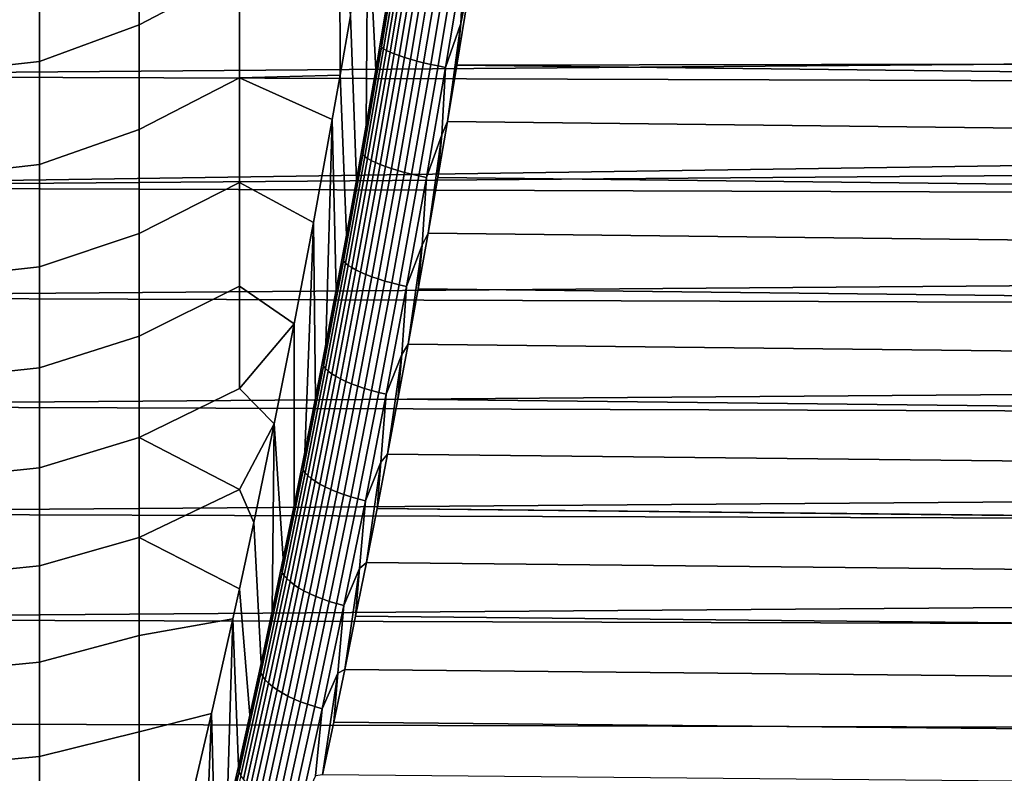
# Model space of a CAD drawing. Header units: metres. Extents: x -29 to 117, y -464 to 29.
# Tile 303 of 362: x 66 to 77, y -12 to -4. Entities that reach past the tile are written whole.
import ezdxf

# ---------------------------------------------------------------- set-up
doc = ezdxf.new("R2010")
doc.units = ezdxf.units.M
doc.layers.add('solid_24_501_056_XXX', color=7, linetype='CONTINUOUS')

msp = doc.modelspace()

# ---------------------------------------------------------------- linework, layer by layer
at = {"layer": 'solid_24_501_056_XXX'}
for points in [[(70.159325, -4.064528, 24.74017), (70.062279, -4.633907, 24.833843), (69.9804, -3.004722, 26.683002), (70.152733, -1.924043, 26.575071)], [(68.664307, -2.543603, 26.69367), (68.664307, -3.632909, 26.826956), (67.636871, -4.172045, 27.007071), (67.636871, -3.089378, 26.850283)], [(69.963493, -5.201258, 24.939482), (69.863022, -5.766145, 25.05707), (69.800941, -4.079256, 26.83811), (69.9804, -3.004722, 26.683002)], [(70.062279, -4.633907, 24.833843), (69.963493, -5.201258, 24.939482), (69.9804, -3.004722, 26.683002)], [(70.933815, -4.160542, 24.06189), (71.122597, -3.01118, 23.914705), (71.08033, -3.429389, 23.96229)], [(70.967339, -3.472528, 23.974554), (71.122597, -3.01118, 23.914705), (70.933815, -4.160542, 24.06189)], [(67.636871, -3.089378, 26.850283), (67.636871, -4.172045, 27.007071), (66.614128, -4.547681, 27.211523), (66.614128, -3.480247, 27.039272)], [(70.11924, -4.401729, 24.716307), (70.254509, -3.493897, 24.65852), (70.304756, -3.291887, 24.555229)], [(70.11924, -4.401729, 24.716307), (70.304756, -3.291887, 24.555229), (70.327614, -3.304965, 24.48016), (70.141586, -4.417928, 24.641691)], [(70.141586, -4.417928, 24.641691), (70.327614, -3.304965, 24.48016), (70.357826, -3.318897, 24.407896), (70.171288, -4.434919, 24.56987)], [(70.171288, -4.434919, 24.56987), (70.357826, -3.318897, 24.407896), (70.395088, -3.333545, 24.339148), (70.208054, -4.452535, 24.501553)], [(70.208054, -4.452535, 24.501553), (70.395088, -3.333545, 24.339148), (70.439034, -3.348764, 24.274599), (70.251518, -4.4706, 24.437418)], [(70.251518, -4.4706, 24.437418), (70.439034, -3.348764, 24.274599), (70.489227, -3.364403, 24.214888), (70.301262, -4.488936, 24.378098)], [(70.301262, -4.488936, 24.378098), (70.489227, -3.364403, 24.214888), (70.545166, -3.380309, 24.160603), (70.356781, -4.507363, 24.324179)], [(70.356781, -4.507363, 24.324179), (70.545166, -3.380309, 24.160603), (70.606308, -3.396322, 24.112284), (70.417526, -4.525697, 24.276196)], [(70.417526, -4.525697, 24.276196), (70.606308, -3.396322, 24.112284), (70.672035, -3.412287, 24.070404), (70.48291, -4.543758, 24.234621)], [(70.48291, -4.543758, 24.234621), (70.672035, -3.412287, 24.070404), (70.741707, -3.428043, 24.035381), (70.552269, -4.561367, 24.199865)], [(70.552269, -4.561367, 24.199865), (70.741707, -3.428043, 24.035381), (70.814636, -3.443436, 24.007561), (70.624931, -4.578349, 24.172277)], [(70.892639, -4.587184, 24.128147), (71.08033, -3.429389, 23.96229), (113.775566, -3.925614, 24.027388), (113.872574, -4.508262, 24.115284)], [(70.933815, -4.160542, 24.06189), (71.08033, -3.429389, 23.96229), (70.892639, -4.587184, 24.128147)], [(66.614128, -3.480247, 27.039272), (66.614128, -4.547681, 27.211523), (65.597748, -4.662433, 27.413832), (65.597748, -3.59636, 27.235426)], [(70.11924, -4.401729, 24.716307), (70.159325, -4.064528, 24.74017), (70.254509, -3.493897, 24.65852)], [(70.624931, -4.578349, 24.172277), (70.814636, -3.443436, 24.007561), (70.890091, -3.458313, 23.987217), (70.700172, -4.594537, 24.152124)], [(70.700172, -4.594537, 24.152124), (70.890091, -3.458313, 23.987217), (70.967339, -3.472528, 23.974554), (70.777245, -4.60977, 24.139608)], [(70.777245, -4.60977, 24.139608), (70.967339, -3.472528, 23.974554), (70.933815, -4.160542, 24.06189)], [(112.442108, -4.288484, 79.926826), (112.530258, -3.709501, 80.00956), (61.811493, -3.549061, 80.030327), (61.680477, -4.696999, 79.861069)], [(68.664307, -3.632909, 26.826956), (68.664307, -4.715451, 27.007107), (67.636871, -5.246936, 27.210442), (67.636871, -4.172045, 27.007071)], [(69.69474, -3.60497, 26.768953), (69.695587, -4.688112, 26.947575), (68.664307, -4.715451, 27.007107), (68.664307, -3.632909, 26.826956)], [(69.800941, -4.079256, 26.83811), (69.695587, -4.688112, 26.947575), (69.69474, -3.60497, 26.768953)], [(69.863022, -5.766145, 25.05707), (69.760757, -6.329311, 25.186691), (69.695587, -4.688112, 26.947575), (69.800941, -4.079256, 26.83811)], [(70.11924, -4.401729, 24.716307), (70.062279, -4.633907, 24.833843), (70.159325, -4.064528, 24.74017)], [(67.636871, -4.172045, 27.007071), (67.636871, -5.246936, 27.210442), (66.614128, -5.606744, 27.429399), (66.614128, -4.547681, 27.211523)], [(70.777245, -4.60977, 24.139608), (70.933815, -4.160542, 24.06189), (70.796104, -5.16375, 24.229107), (70.738251, -5.301732, 24.255865)], [(70.933815, -4.160542, 24.06189), (70.892639, -4.587184, 24.128147), (70.796104, -5.16375, 24.229107)], [(112.35556, -4.864843, 79.832268), (112.442108, -4.288484, 79.926826), (61.680477, -4.696999, 79.861069)], [(69.92733, -5.503058, 24.922203), (70.062279, -4.633907, 24.833843), (70.11924, -4.401729, 24.716307)], [(69.92733, -5.503058, 24.922203), (70.11924, -4.401729, 24.716307), (70.141586, -4.417928, 24.641691), (69.949135, -5.522346, 24.848164)], [(69.949135, -5.522346, 24.848164), (70.141586, -4.417928, 24.641691), (70.171288, -4.434919, 24.56987), (69.97831, -5.542364, 24.776909)], [(69.97831, -5.542364, 24.776909), (70.171288, -4.434919, 24.56987), (70.208054, -4.452535, 24.501553), (70.014565, -5.562915, 24.709143)], [(70.014565, -5.562915, 24.709143), (70.208054, -4.452535, 24.501553), (70.251518, -4.4706, 24.437418), (70.057541, -5.583797, 24.645533)], [(70.057541, -5.583797, 24.645533), (70.251518, -4.4706, 24.437418), (70.301262, -4.488936, 24.378098), (70.106819, -5.604803, 24.586712)], [(70.106819, -5.604803, 24.586712), (70.301262, -4.488936, 24.378098), (70.356781, -4.507363, 24.324179), (70.161903, -5.625724, 24.53326)], [(70.161903, -5.625724, 24.53326), (70.356781, -4.507363, 24.324179), (70.417526, -4.525697, 24.276196), (70.222252, -5.646355, 24.485704)], [(70.222252, -5.646355, 24.485704), (70.417526, -4.525697, 24.276196), (70.48291, -4.543758, 24.234621), (70.28727, -5.66649, 24.444519)], [(70.892639, -4.587184, 24.128147), (113.872574, -4.508262, 24.115284), (113.96862, -5.088496, 24.215229)], [(66.614128, -4.547681, 27.211523), (66.614128, -5.606744, 27.429399), (65.597748, -5.719807, 27.638109), (65.597748, -4.662433, 27.413832)], [(69.92733, -5.503058, 24.922203), (69.963493, -5.201258, 24.939482), (70.062279, -4.633907, 24.833843)], [(70.28727, -5.66649, 24.444519), (70.48291, -4.543758, 24.234621), (70.552269, -4.561367, 24.199865), (70.356316, -5.685931, 24.410107)], [(70.356316, -5.685931, 24.410107), (70.552269, -4.561367, 24.199865), (70.624931, -4.578349, 24.172277), (70.428703, -5.704486, 24.382811)], [(70.428703, -5.704486, 24.382811), (70.624931, -4.578349, 24.172277), (70.700172, -4.594537, 24.152124), (70.503716, -5.721971, 24.3629)], [(70.503716, -5.721971, 24.3629), (70.700172, -4.594537, 24.152124), (70.777245, -4.60977, 24.139608), (70.580612, -5.738213, 24.350573)], [(70.580612, -5.738213, 24.350573), (70.777245, -4.60977, 24.139608), (70.738251, -5.301732, 24.255865)], [(70.892639, -4.587184, 24.128147), (113.96862, -5.088496, 24.215229), (114.0634, -5.665918, 24.327124), (70.796104, -5.16375, 24.229107)], [(112.321541, -5.094012, 79.791252), (112.35556, -4.864843, 79.832268), (61.680477, -4.696999, 79.861069), (61.558414, -5.835902, 79.64505)], [(68.664307, -4.715451, 27.007107), (68.664307, -5.789215, 27.233789), (67.636871, -6.312047, 27.46002), (67.636871, -5.246936, 27.210442)], [(69.695587, -4.688112, 26.947575), (69.614906, -5.14415, 27.039972), (68.664307, -4.715451, 27.007107)], [(69.422455, -6.198654, 27.288355), (68.664307, -5.789215, 27.233789), (68.664307, -4.715451, 27.007107), (69.614906, -5.14415, 27.039972)], [(69.760757, -6.329311, 25.186691), (69.656792, -6.890163, 25.328238), (69.614906, -5.14415, 27.039972), (69.695587, -4.688112, 26.947575)], [(112.27095, -5.43823, 79.725983), (112.321541, -5.094012, 79.791252), (61.558414, -5.835902, 79.64505)], [(69.55127, -7.447927, 25.481581), (69.444244, -8.002232, 25.646673), (69.422455, -6.198654, 27.288355), (69.614906, -5.14415, 27.039972)], [(69.656792, -6.890163, 25.328238), (69.55127, -7.447927, 25.481581), (69.614906, -5.14415, 27.039972)], [(67.636871, -5.246936, 27.210442), (67.636871, -6.312047, 27.46002), (66.614128, -6.655488, 27.692501), (66.614128, -5.606744, 27.429399)], [(69.92733, -5.503058, 24.922203), (69.863022, -5.766145, 25.05707), (69.963493, -5.201258, 24.939482)], [(70.796104, -5.16375, 24.229107), (114.0634, -5.665918, 24.327124), (114.157402, -6.240504, 24.450928), (70.697937, -5.738422, 24.342058)], [(70.738251, -5.301732, 24.255865), (70.796104, -5.16375, 24.229107), (70.697937, -5.738422, 24.342058)], [(70.580612, -5.738213, 24.350573), (70.738251, -5.301732, 24.255865), (70.598083, -6.310956, 24.46697), (70.536247, -6.432863, 24.496191)], [(70.738251, -5.301732, 24.255865), (70.697937, -5.738422, 24.342058), (70.598083, -6.310956, 24.46697)], [(112.188744, -6.008268, 79.608116), (112.27095, -5.43823, 79.725983), (61.558414, -5.835902, 79.64505)], [(69.729355, -6.594073, 25.172503), (69.863022, -5.766145, 25.05707), (69.92733, -5.503058, 24.922203)], [(69.729355, -6.594073, 25.172503), (69.92733, -5.503058, 24.922203), (69.949135, -5.522346, 24.848164), (69.750603, -6.61641, 25.099163)], [(69.750603, -6.61641, 25.099163), (69.949135, -5.522346, 24.848164), (69.97831, -5.542364, 24.776909), (69.779236, -6.639419, 25.028593)], [(69.779236, -6.639419, 25.028593), (69.97831, -5.542364, 24.776909), (70.014565, -5.562915, 24.709143), (69.814964, -6.662872, 24.961493)], [(66.614128, -5.606744, 27.429399), (66.614128, -6.655488, 27.692501), (65.597748, -6.76651, 27.907837), (65.597748, -5.719807, 27.638109)], [(69.814964, -6.662872, 24.961493), (70.014565, -5.562915, 24.709143), (70.057541, -5.583797, 24.645533), (69.857437, -6.686536, 24.898521)], [(69.857437, -6.686536, 24.898521), (70.057541, -5.583797, 24.645533), (70.106819, -5.604803, 24.586712), (69.906227, -6.710178, 24.840305)], [(69.906227, -6.710178, 24.840305), (70.106819, -5.604803, 24.586712), (70.161903, -5.625724, 24.53326), (69.960869, -6.733564, 24.787418)], [(69.960869, -6.733564, 24.787418), (70.161903, -5.625724, 24.53326), (70.222252, -5.646355, 24.485704), (70.020805, -6.756462, 24.740383)], [(70.020805, -6.756462, 24.740383), (70.222252, -5.646355, 24.485704), (70.28727, -5.66649, 24.444519), (70.085457, -6.778647, 24.699667)], [(70.085457, -6.778647, 24.699667), (70.28727, -5.66649, 24.444519), (70.356316, -5.685931, 24.410107), (70.154167, -6.799898, 24.66567)], [(70.154167, -6.799898, 24.66567), (70.356316, -5.685931, 24.410107), (70.428703, -5.704486, 24.382811), (70.226273, -6.820006, 24.638731)], [(70.226273, -6.820006, 24.638731), (70.428703, -5.704486, 24.382811), (70.503716, -5.721971, 24.3629), (70.301056, -6.838772, 24.619116)], [(70.301056, -6.838772, 24.619116), (70.503716, -5.721971, 24.3629), (70.580612, -5.738213, 24.350573), (70.377769, -6.85601, 24.607016)], [(70.377769, -6.85601, 24.607016), (70.580612, -5.738213, 24.350573), (70.536247, -6.432863, 24.496191)], [(70.697937, -5.738422, 24.342058), (114.157402, -6.240504, 24.450928), (114.250267, -6.811862, 24.586529), (70.598083, -6.310956, 24.46697)], [(112.109108, -6.574656, 79.478783), (112.188744, -6.008268, 79.608116), (61.558414, -5.835902, 79.64505), (61.445511, -6.963987, 79.382736)], [(68.664307, -5.789215, 27.233789), (68.664307, -6.8522, 27.50658), (67.636871, -7.365392, 27.755341), (67.636871, -6.312047, 27.46002)], [(69.224136, -7.239627, 27.582619), (68.664307, -6.8522, 27.50658), (68.664307, -5.789215, 27.233789), (69.422455, -6.198654, 27.288355)], [(69.729355, -6.594073, 25.172503), (69.760757, -6.329311, 25.186691), (69.863022, -5.766145, 25.05707)], [(69.335587, -8.553797, 25.823656), (69.225418, -9.101988, 26.012369), (69.224136, -7.239627, 27.582619), (69.422455, -6.198654, 27.288355)], [(69.444244, -8.002232, 25.646673), (69.335587, -8.553797, 25.823656), (69.422455, -6.198654, 27.288355)], [(67.636871, -6.312047, 27.46002), (67.636871, -7.365392, 27.755341), (66.614128, -7.69198, 28.000345), (66.614128, -6.655488, 27.692501)], [(69.729355, -6.594073, 25.172503), (69.656792, -6.890163, 25.328238), (69.760757, -6.329311, 25.186691)], [(70.598083, -6.310956, 24.46697), (114.250267, -6.811862, 24.586529), (114.341499, -7.379552, 24.73378), (70.496513, -6.881098, 24.603815)], [(70.536247, -6.432863, 24.496191), (70.598083, -6.310956, 24.46697), (70.496513, -6.881098, 24.603815)], [(70.377769, -6.85601, 24.607016), (70.536247, -6.432863, 24.496191), (70.393349, -7.448588, 24.752548), (70.328156, -7.552064, 24.782391)], [(70.536247, -6.432863, 24.496191), (70.496513, -6.881098, 24.603815), (70.393349, -7.448588, 24.752548)], [(112.031677, -7.137271, 79.338097), (112.109108, -6.574656, 79.478783), (61.445511, -6.963987, 79.382736)], [(66.614128, -6.655488, 27.692501), (66.614128, -7.69198, 28.000345), (65.597748, -7.800588, 28.222515), (65.597748, -6.76651, 27.907837)], [(69.525635, -7.673012, 25.466703), (69.656792, -6.890163, 25.328238), (69.729355, -6.594073, 25.172503)], [(69.525635, -7.673012, 25.466703), (69.729355, -6.594073, 25.172503), (69.750603, -6.61641, 25.099163), (69.546318, -7.698358, 25.394184)], [(69.546318, -7.698358, 25.394184), (69.750603, -6.61641, 25.099163), (69.779236, -6.639419, 25.028593), (69.574394, -7.724316, 25.324419)], [(69.574394, -7.724316, 25.324419), (69.779236, -6.639419, 25.028593), (69.814964, -6.662872, 24.961493), (69.609581, -7.750629, 25.258097)], [(69.609581, -7.750629, 25.258097), (69.814964, -6.662872, 24.961493), (69.857437, -6.686536, 24.898521), (69.651535, -7.777037, 25.195875)], [(69.651535, -7.777037, 25.195875), (69.857437, -6.686536, 24.898521), (69.906227, -6.710178, 24.840305), (69.699844, -7.803279, 25.138367)], [(69.699844, -7.803279, 25.138367), (69.906227, -6.710178, 24.840305), (69.960869, -6.733564, 24.787418), (69.754021, -7.829095, 25.086143)], [(69.754021, -7.829095, 25.086143), (69.960869, -6.733564, 24.787418), (70.020805, -6.756462, 24.740383), (69.813538, -7.854231, 25.039719)], [(69.813538, -7.854231, 25.039719), (70.020805, -6.756462, 24.740383), (70.085457, -6.778647, 24.699667), (69.8778, -7.878437, 24.999552)], [(68.664307, -6.8522, 27.50658), (68.664307, -7.902428, 27.824974), (67.636871, -8.405009, 28.095852), (67.636871, -7.365392, 27.755341)], [(69.224136, -7.239627, 27.582619), (68.664307, -7.902428, 27.824974), (68.664307, -6.8522, 27.50658)], [(69.8778, -7.878437, 24.999552), (70.085457, -6.778647, 24.699667), (70.154167, -6.799898, 24.66567), (69.946182, -7.901474, 24.966043)], [(69.946182, -7.901474, 24.966043), (70.154167, -6.799898, 24.66567), (70.226273, -6.820006, 24.638731), (70.017998, -7.923114, 24.939522)], [(70.017998, -7.923114, 24.939522), (70.226273, -6.820006, 24.638731), (70.301056, -6.838772, 24.619116), (70.092537, -7.943143, 24.92025)], [(70.092537, -7.943143, 24.92025), (70.301056, -6.838772, 24.619116), (70.377769, -6.85601, 24.607016), (70.169067, -7.961364, 24.908419)], [(70.169067, -7.961364, 24.908419), (70.377769, -6.85601, 24.607016), (70.328156, -7.552064, 24.782391)], [(69.525635, -7.673012, 25.466703), (69.55127, -7.447927, 25.481581), (69.656792, -6.890163, 25.328238)], [(70.496513, -6.881098, 24.603815), (114.341499, -7.379552, 24.73378), (114.430847, -7.943223, 24.892538), (70.393349, -7.448588, 24.752548)], [(111.956772, -7.69584, 79.186188), (112.031677, -7.137271, 79.338097), (61.445511, -6.963987, 79.382736), (61.341892, -8.079408, 79.074699)], [(69.224136, -7.239627, 27.582619), (69.02018, -8.266012, 27.922352), (68.664307, -7.902428, 27.824974)], [(69.225418, -9.101988, 26.012369), (69.113884, -9.646033, 26.212614), (69.02018, -8.266012, 27.922352), (69.224136, -7.239627, 27.582619)], [(67.636871, -7.365392, 27.755341), (67.636871, -8.405009, 28.095852), (66.614128, -8.714315, 28.352364), (66.614128, -7.69198, 28.000345)], [(69.525635, -7.673012, 25.466703), (69.444244, -8.002232, 25.646673), (69.55127, -7.447927, 25.481581)], [(70.393349, -7.448588, 24.752548), (114.430847, -7.943223, 24.892538), (114.518745, -8.502806, 25.062733), (70.288719, -8.013165, 24.91312)], [(70.328156, -7.552064, 24.782391), (70.393349, -7.448588, 24.752548), (70.288719, -8.013165, 24.91312)], [(70.169067, -7.961364, 24.908419), (70.328156, -7.552064, 24.782391), (70.182579, -8.574586, 25.085484), (70.114334, -8.657554, 25.113823)], [(70.328156, -7.552064, 24.782391), (70.288719, -8.013165, 24.91312), (70.182579, -8.574586, 25.085484)], [(111.884773, -8.250088, 79.023193), (111.956772, -7.69584, 79.186188), (61.341892, -8.079408, 79.074699)], [(66.614128, -7.69198, 28.000345), (66.614128, -8.714315, 28.352364), (65.597748, -8.820112, 28.581554), (65.597748, -7.800588, 28.222515)], [(69.316536, -8.738192, 25.804153), (69.444244, -8.002232, 25.646673), (69.525635, -7.673012, 25.466703)], [(69.316536, -8.738192, 25.804153), (69.525635, -7.673012, 25.466703), (69.546318, -7.698358, 25.394184), (69.336639, -8.7665, 25.732573)], [(69.336639, -8.7665, 25.732573), (69.546318, -7.698358, 25.394184), (69.574394, -7.724316, 25.324419), (69.364143, -8.795362, 25.663727)], [(69.364143, -8.795362, 25.663727), (69.574394, -7.724316, 25.324419), (69.609581, -7.750629, 25.258097), (69.398781, -8.824492, 25.598297)], [(69.398781, -8.824492, 25.598297), (69.609581, -7.750629, 25.258097), (69.651535, -7.777037, 25.195875), (69.440201, -8.853601, 25.536932)], [(69.440201, -8.853601, 25.536932), (69.651535, -7.777037, 25.195875), (69.699844, -7.803279, 25.138367), (69.488007, -8.882403, 25.480234)], [(69.488007, -8.882403, 25.480234), (69.699844, -7.803279, 25.138367), (69.754021, -7.829095, 25.086143), (69.541718, -8.910613, 25.428768)], [(69.541718, -8.910613, 25.428768), (69.754021, -7.829095, 25.086143), (69.813538, -7.854231, 25.039719), (69.6008, -8.93795, 25.383041)], [(69.6008, -8.93795, 25.383041), (69.813538, -7.854231, 25.039719), (69.8778, -7.878437, 24.999552), (69.664673, -8.964147, 25.343506)], [(69.02018, -8.266012, 27.922352), (68.664307, -8.937943, 28.188377), (67.636871, -8.405009, 28.095852), (68.664307, -7.902428, 27.824974)], [(69.664673, -8.964147, 25.343506), (69.8778, -7.878437, 24.999552), (69.946182, -7.901474, 24.966043), (69.732704, -8.988941, 25.310555)], [(69.732704, -8.988941, 25.310555), (69.946182, -7.901474, 24.966043), (70.017998, -7.923114, 24.939522), (69.804222, -9.01209, 25.28451)], [(69.804222, -9.01209, 25.28451), (70.017998, -7.923114, 24.939522), (70.092537, -7.943143, 24.92025), (69.878525, -9.033363, 25.265633)], [(69.878525, -9.033363, 25.265633), (70.092537, -7.943143, 24.92025), (70.169067, -7.961364, 24.908419), (69.954865, -9.052551, 25.254108)], [(69.954865, -9.052551, 25.254108), (70.169067, -7.961364, 24.908419), (70.114334, -8.657554, 25.113823)], [(69.316536, -8.738192, 25.804153), (69.335587, -8.553797, 25.823656), (69.444244, -8.002232, 25.646673)], [(70.288719, -8.013165, 24.91312), (114.518745, -8.502806, 25.062733), (114.604851, -9.057982, 25.244217), (70.182579, -8.574586, 25.085484)], [(111.815788, -8.799756, 78.849274), (111.884773, -8.250088, 79.023193), (61.341892, -8.079408, 79.074699), (61.247723, -9.180374, 78.72155)], [(69.02018, -8.266012, 27.922352), (68.811096, -9.275106, 28.306784), (68.664307, -8.937943, 28.188377)], [(69.00103, -10.185635, 26.424337), (68.886734, -10.721468, 26.647736), (68.811096, -9.275106, 28.306784), (69.02018, -8.266012, 27.922352)], [(69.113884, -9.646033, 26.212614), (69.00103, -10.185635, 26.424337), (69.02018, -8.266012, 27.922352)], [(67.636871, -8.405009, 28.095852), (67.636871, -9.42896, 28.480917), (66.614128, -9.72061, 28.74791), (66.614128, -8.714315, 28.352364)], [(68.664307, -8.937943, 28.188377), (67.636871, -9.42896, 28.480917), (67.636871, -8.405009, 28.095852)], [(69.316536, -8.738192, 25.804153), (69.225418, -9.101988, 26.012369), (69.335587, -8.553797, 25.823656)], [(70.182579, -8.574586, 25.085484), (114.604851, -9.057982, 25.244217), (114.688759, -9.608412, 25.436825), (70.07489, -9.132607, 25.269585)], [(70.114334, -8.657554, 25.113823), (70.182579, -8.574586, 25.085484), (70.07489, -9.132607, 25.269585)], [(69.954865, -9.052551, 25.254108), (70.114334, -8.657554, 25.113823), (69.965782, -9.686958, 25.465355), (69.895149, -9.747579, 25.489782)], [(70.114334, -8.657554, 25.113823), (70.07489, -9.132607, 25.269585), (69.965782, -9.686958, 25.465355)], [(66.614128, -8.714315, 28.352364), (66.614128, -9.72061, 28.74791), (65.597748, -9.823181, 28.984287), (65.597748, -8.820112, 28.581554)], [(69.102409, -9.787935, 26.184185), (69.225418, -9.101988, 26.012369), (69.316536, -8.738192, 25.804153)], [(69.102409, -9.787935, 26.184185), (69.316536, -8.738192, 25.804153), (69.336639, -8.7665, 25.732573), (69.121918, -9.819155, 26.113659)], [(69.121918, -9.819155, 26.113659), (69.336639, -8.7665, 25.732573), (69.364143, -8.795362, 25.663727), (69.148834, -9.850871, 26.045847)], [(111.830841, -9.242766, 78.698357), (111.815788, -8.799756, 78.849274), (61.247723, -9.180374, 78.72155), (111.74955, -9.344663, 78.664551)], [(69.148834, -9.850871, 26.045847), (69.364143, -8.795362, 25.663727), (69.398781, -8.824492, 25.598297), (69.182907, -9.88277, 25.981419)], [(69.182907, -9.88277, 25.981419), (69.398781, -8.824492, 25.598297), (69.440201, -8.853601, 25.536932), (69.223785, -9.914536, 25.921015)], [(69.223785, -9.914536, 25.921015), (69.440201, -8.853601, 25.536932), (69.488007, -8.882403, 25.480234), (69.27108, -9.945854, 25.865229)], [(68.811096, -9.275106, 28.306784), (68.664764, -9.957068, 28.596193), (67.636871, -9.42896, 28.480917), (68.664307, -8.937943, 28.188377)], [(69.27108, -9.945854, 25.865229), (69.488007, -8.882403, 25.480234), (69.541718, -8.910613, 25.428768), (69.32431, -9.976416, 25.814613)], [(69.32431, -9.976416, 25.814613), (69.541718, -8.910613, 25.428768), (69.6008, -8.93795, 25.383041), (69.38295, -10.005919, 25.76967)], [(69.38295, -10.005919, 25.76967), (69.6008, -8.93795, 25.383041), (69.664673, -8.964147, 25.343506), (69.446426, -10.034071, 25.730844)], [(69.446426, -10.034071, 25.730844), (69.664673, -8.964147, 25.343506), (69.732704, -8.988941, 25.310555), (69.514107, -10.060594, 25.698517)], [(69.514107, -10.060594, 25.698517), (69.732704, -8.988941, 25.310555), (69.804222, -9.01209, 25.28451), (69.58532, -10.085225, 25.67301)], [(69.58532, -10.085225, 25.67301), (69.804222, -9.01209, 25.28451), (69.878525, -9.033363, 25.265633), (69.65937, -10.107721, 25.654575)], [(69.65937, -10.107721, 25.654575), (69.878525, -9.033363, 25.265633), (69.954865, -9.052551, 25.254108), (69.735519, -10.12786, 25.643394)], [(69.735519, -10.12786, 25.643394), (69.954865, -9.052551, 25.254108), (69.895149, -9.747579, 25.489782)], [(111.686302, -9.884645, 78.46917), (111.74955, -9.344663, 78.664551), (61.247723, -9.180374, 78.72155), (61.16312, -10.265095, 78.323982)], [(69.102409, -9.787935, 26.184185), (69.113884, -9.646033, 26.212614), (69.225418, -9.101988, 26.012369)], [(70.07489, -9.132607, 25.269585), (114.691505, -9.626594, 25.443405), (114.770271, -10.153812, 25.640392), (69.965782, -9.686958, 25.465355)], [(70.07489, -9.132607, 25.269585), (114.688759, -9.608412, 25.436825), (114.691505, -9.626594, 25.443405)], [(68.886734, -10.721468, 26.647736), (68.771126, -11.252876, 26.882565), (68.664764, -9.957068, 28.596193), (68.811096, -9.275106, 28.306784)], [(67.636871, -9.42896, 28.480917), (67.636871, -10.435335, 28.909822), (66.614128, -10.709013, 29.186253), (66.614128, -9.72061, 28.74791)], [(68.664764, -9.957068, 28.596193), (68.597198, -10.265499, 28.735245), (67.636871, -10.435335, 28.909822), (67.636871, -9.42896, 28.480917)], [(69.102409, -9.787935, 26.184185), (69.00103, -10.185635, 26.424337), (69.113884, -9.646033, 26.212614)], [(69.965782, -9.686958, 25.465355), (114.770271, -10.153812, 25.640392), (114.849747, -10.694057, 25.854811), (69.855392, -10.237377, 25.67272)], [(69.895149, -9.747579, 25.489782), (69.965782, -9.686958, 25.465355), (69.855392, -10.237377, 25.67272)], [(66.614128, -9.72061, 28.74791), (66.614128, -10.709013, 29.186253), (65.597748, -10.807923, 29.42996), (65.597748, -9.823181, 28.984287)], [(68.883598, -10.820566, 26.606129), (69.00103, -10.185635, 26.424337), (69.102409, -9.787935, 26.184185)], [(68.883598, -10.820566, 26.606129), (69.102409, -9.787935, 26.184185), (69.121918, -9.819155, 26.113659), (68.902496, -10.854644, 26.53677)], [(69.735519, -10.12786, 25.643394), (69.895149, -9.747579, 25.489782), (69.743683, -10.783626, 25.891609), (69.670982, -10.82039, 25.909565)], [(69.895149, -9.747579, 25.489782), (69.855392, -10.237377, 25.67272), (69.743683, -10.783626, 25.891609)], [(111.693489, -10.31184, 78.304611), (111.686302, -9.884645, 78.46917), (61.16312, -10.265095, 78.323982), (111.626335, -10.419543, 78.263245)], [(68.902496, -10.854644, 26.53677), (69.121918, -9.819155, 26.113659), (69.148834, -9.850871, 26.045847), (68.928825, -10.889161, 26.470102)], [(68.928825, -10.889161, 26.470102), (69.148834, -9.850871, 26.045847), (69.182907, -9.88277, 25.981419), (68.962318, -10.923777, 26.406784)], [(68.962318, -10.923777, 26.406784), (69.182907, -9.88277, 25.981419), (69.223785, -9.914536, 25.921015), (69.002655, -10.958149, 26.347445)], [(68.771126, -11.252876, 26.882565), (68.654366, -11.779103, 27.12855), (68.597198, -10.265499, 28.735245), (68.664764, -9.957068, 28.596193)], [(69.002655, -10.958149, 26.347445), (69.223785, -9.914536, 25.921015), (69.27108, -9.945854, 25.865229), (69.049416, -10.991937, 26.292667)], [(69.049416, -10.991937, 26.292667), (69.27108, -9.945854, 25.865229), (69.32431, -9.976416, 25.814613), (69.102158, -11.024807, 26.242996)], [(69.102158, -11.024807, 26.242996), (69.32431, -9.976416, 25.814613), (69.38295, -10.005919, 25.76967), (69.160347, -11.056435, 26.198921)], [(69.160347, -11.056435, 26.198921), (69.38295, -10.005919, 25.76967), (69.446426, -10.034071, 25.730844), (69.223419, -11.086506, 26.160879)], [(69.223419, -11.086506, 26.160879), (69.446426, -10.034071, 25.730844), (69.514107, -10.060594, 25.698517), (69.290741, -11.114725, 26.129246)], [(69.290741, -11.114725, 26.129246), (69.514107, -10.060594, 25.698517), (69.58532, -10.085225, 25.67301), (69.361649, -11.140811, 26.104334)], [(69.361649, -11.140811, 26.104334), (69.58532, -10.085225, 25.67301), (69.65937, -10.107721, 25.654575), (69.43544, -11.164508, 26.086388)], [(68.883598, -10.820566, 26.606129), (68.886734, -10.721468, 26.647736), (69.00103, -10.185635, 26.424337)], [(69.43544, -11.164508, 26.086388), (69.65937, -10.107721, 25.654575), (69.735519, -10.12786, 25.643394), (69.511391, -11.185579, 26.075588)], [(69.511391, -11.185579, 26.075588), (69.735519, -10.12786, 25.643394), (69.670982, -10.82039, 25.909565)], [(111.516243, -11.473203, 77.820412), (111.626335, -10.419543, 78.263245), (61.16312, -10.265095, 78.323982), (61.08823, -11.331775, 77.882782)], [(68.597198, -10.265499, 28.735245), (68.378937, -11.235003, 29.206924), (67.636871, -11.422259, 29.381765), (67.636871, -10.435335, 28.909822)], [(68.536484, -12.299927, 27.385628), (68.417366, -12.815971, 27.654045), (68.378937, -11.235003, 29.206924), (68.597198, -10.265499, 28.735245)], [(68.654366, -11.779103, 27.12855), (68.536484, -12.299927, 27.385628), (68.597198, -10.265499, 28.735245)], [(69.855392, -10.237377, 25.67272), (114.849747, -10.694057, 25.854811), (114.926888, -11.228903, 26.07992), (69.743683, -10.783626, 25.891609)], [(67.636871, -10.435335, 28.909822), (67.636871, -11.422259, 29.381765), (66.614128, -11.677704, 29.66659), (66.614128, -10.709013, 29.186253)], [(66.614128, -10.709013, 29.186253), (66.614128, -11.677704, 29.66659), (65.597748, -11.7725, 29.917742), (65.597748, -10.807923, 29.42996)], [(68.883598, -10.820566, 26.606129), (68.771126, -11.252876, 26.882565), (68.886734, -10.721468, 26.647736)], [(69.743683, -10.783626, 25.891609), (114.926888, -11.228903, 26.07992), (115.001358, -11.758097, 26.315548), (69.630592, -11.325466, 26.121948)], [(69.670982, -10.82039, 25.909565), (69.743683, -10.783626, 25.891609), (69.630592, -11.325466, 26.121948)], [(68.660461, -11.834469, 27.069229), (68.771126, -11.252876, 26.882565), (68.883598, -10.820566, 26.606129)], [(68.660461, -11.834469, 27.069229), (68.883598, -10.820566, 26.606129), (68.902496, -10.854644, 26.53677), (68.678749, -11.871346, 27.001148)], [(68.678749, -11.871346, 27.001148), (68.902496, -10.854644, 26.53677), (68.928825, -10.889161, 26.470102), (68.704475, -11.908607, 26.935734)], [(68.704475, -11.908607, 26.935734), (68.928825, -10.889161, 26.470102), (68.962318, -10.923777, 26.406784), (68.737381, -11.945884, 26.873634)], [(69.511391, -11.185579, 26.075588), (69.670982, -10.82039, 25.909565), (69.516281, -11.862632, 26.363642), (69.442192, -11.87426, 26.372429)], [(69.670982, -10.82039, 25.909565), (69.630592, -11.325466, 26.121948), (69.516281, -11.862632, 26.363642)], [(68.737381, -11.945884, 26.873634), (68.962318, -10.923777, 26.406784), (69.002655, -10.958149, 26.347445), (68.777153, -11.982808, 26.81546)], [(68.777153, -11.982808, 26.81546), (69.002655, -10.958149, 26.347445), (69.049416, -10.991937, 26.292667), (68.823387, -12.019016, 26.761787)], [(68.823387, -12.019016, 26.761787), (69.049416, -10.991937, 26.292667), (69.102158, -11.024807, 26.242996), (68.875626, -12.054148, 26.71315)], [(68.875626, -12.054148, 26.71315), (69.102158, -11.024807, 26.242996), (69.160347, -11.056435, 26.198921), (68.933365, -12.087856, 26.670025)], [(68.933365, -12.087856, 26.670025), (69.160347, -11.056435, 26.198921), (69.223419, -11.086506, 26.160879), (68.996017, -12.119808, 26.632841)], [(68.996017, -12.119808, 26.632841), (69.223419, -11.086506, 26.160879), (69.290741, -11.114725, 26.129246), (69.062973, -12.149688, 26.601967)], [(69.062973, -12.149688, 26.601967), (69.290741, -11.114725, 26.129246), (69.361649, -11.140811, 26.104334), (69.133568, -12.1772, 26.577705)], [(69.133568, -12.1772, 26.577705), (69.361649, -11.140811, 26.104334), (69.43544, -11.164508, 26.086388), (69.2071, -12.202072, 26.560297)], [(69.2071, -12.202072, 26.560297), (69.43544, -11.164508, 26.086388), (69.511391, -11.185579, 26.075588), (69.282852, -12.224058, 26.549915)], [(69.282852, -12.224058, 26.549915), (69.511391, -11.185579, 26.075588), (69.442192, -11.87426, 26.372429)], [(68.378937, -11.235003, 29.206924), (68.156738, -12.181819, 29.720808), (67.636871, -12.387893, 29.895868), (67.636871, -11.422259, 29.381765)], [(68.29715, -13.326559, 27.933487), (68.176003, -13.830948, 28.223614), (68.156738, -12.181819, 29.720808), (68.378937, -11.235003, 29.206924)], [(68.417366, -12.815971, 27.654045), (68.29715, -13.326559, 27.933487), (68.378937, -11.235003, 29.206924)], [(68.660461, -11.834469, 27.069229), (68.654366, -11.779103, 27.12855), (68.771126, -11.252876, 26.882565)], [(61.08823, -11.331775, 77.882782), (61.023121, -12.378829, 77.398727), (103.845078, -12.455297, 77.36132), (111.516243, -11.473203, 77.820412)], [(69.630592, -11.325466, 26.121948), (115.001358, -11.758097, 26.315548), (115.073029, -12.281408, 26.561523), (69.516281, -11.862632, 26.363642)], [(67.636871, -11.422259, 29.381765), (67.636871, -12.387893, 29.895868), (66.614128, -12.624901, 30.188032), (66.614128, -11.677704, 29.66659)], [(66.614128, -11.677704, 29.66659), (66.614128, -12.624901, 30.188032), (65.597748, -12.715114, 30.446722), (65.597748, -11.7725, 29.917742)], [(68.660461, -11.834469, 27.069229), (68.536484, -12.299927, 27.385628), (68.654366, -11.779103, 27.12855)], [(68.43338, -12.828108, 27.572611), (68.536484, -12.299927, 27.385628), (68.660461, -11.834469, 27.069229)], [(68.43338, -12.828108, 27.572611), (68.660461, -11.834469, 27.069229), (68.678749, -11.871346, 27.001148), (68.451042, -12.867722, 27.505919)]]:
    msp.add_3dface(points, dxfattribs=at)

doc.saveas('drawing.dxf')
